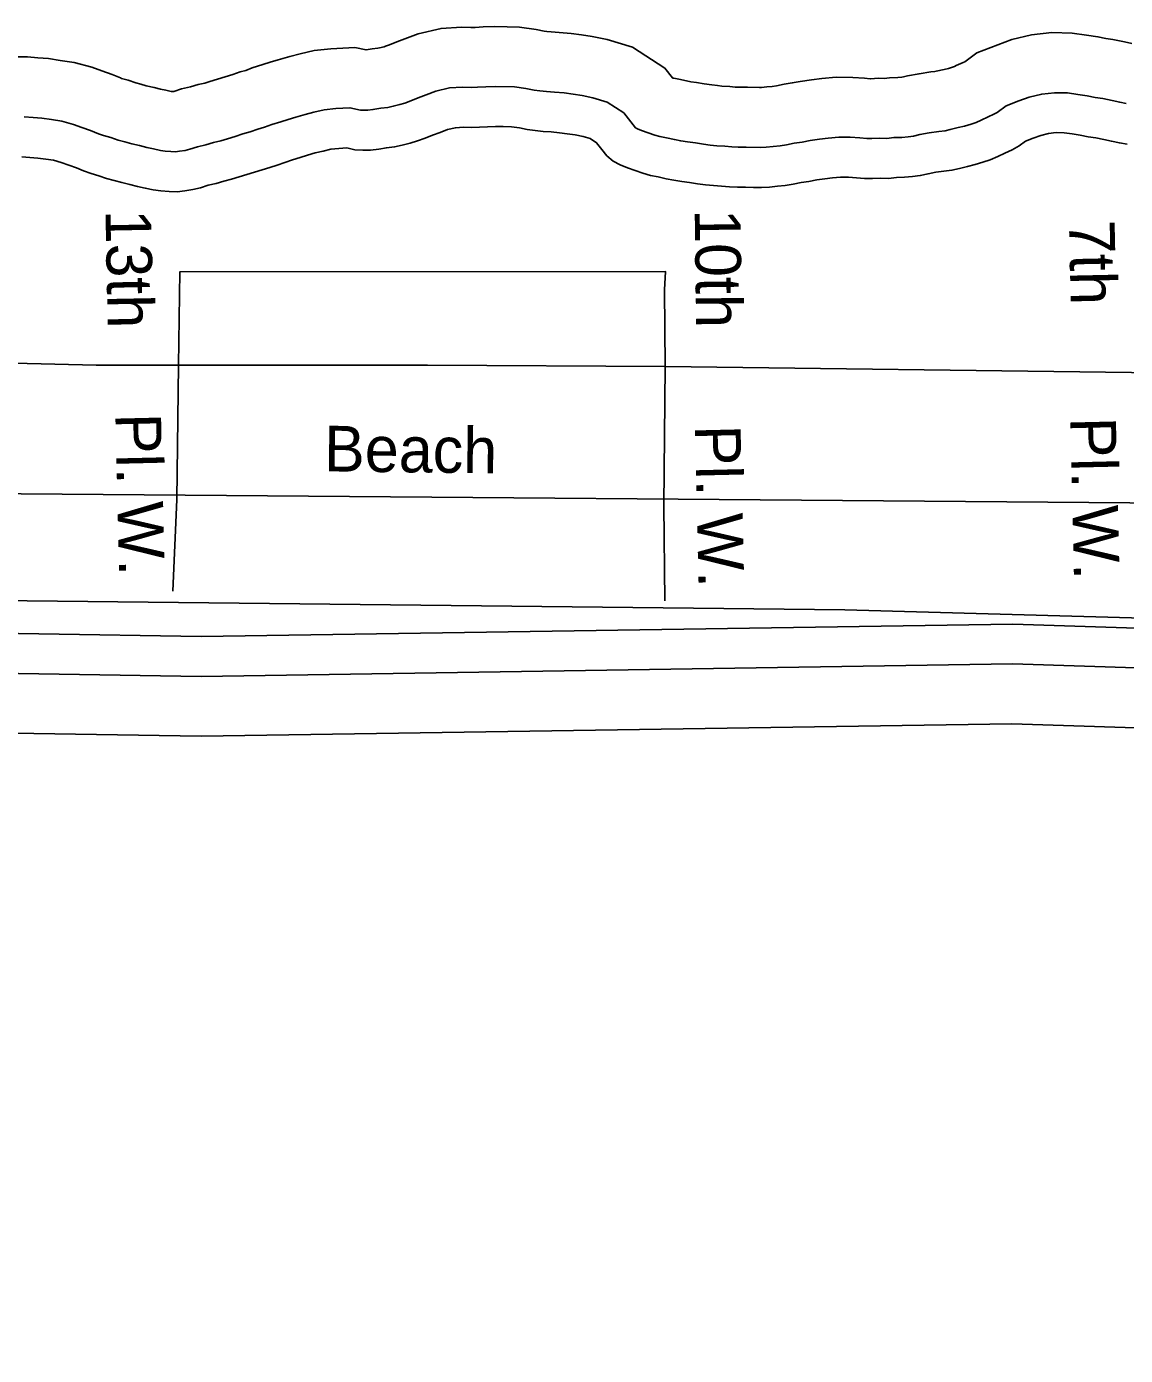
# Model space of a CAD drawing. Extents: x 2104537 to 2336408, y 34176 to 229611.
# Drawn here: x 2250295 to 2252100, y 59625 to 61808 of the extents above; entities that cross this region are included whole.
import ezdxf

# ---------------------------------------------------------------- set-up
doc = ezdxf.new("R2010")
doc.units = 0
for name, color, linetype in [('Exist Boundary Political City Limit New', 7, 'Continuous'), ('Exist Boundary Political CountyLine', 7, 'Continuous'), ('Exist Hydrographic Buffer Line', 7, 'Continuous'), ('Exist Hydrographic Creek Single Shore', 7, 'Continuous'), ('Exist Road Non-System Type 51', 7, 'Continuous'), ('Exist Road Non-System Type 51 Label', 7, 'Continuous'), ('Exist Road Secondary Type 51 Attributed', 7, 'Continuous'), ('Map Preparation Boundary City Limit Buffer Line', 7, 'Continuous')]:
    doc.layers.add(name, color=color, linetype=linetype)

msp = doc.modelspace()

# ---------------------------------------------------------------- linework, layer by layer
at = {"layer": 'Exist Boundary Political City Limit New'}
msp.add_lwpolyline([(2237354.5, 60336.3), (2239099.8, 60520.4), (2245609.5, 60794), (2248455.2, 60815.9), (2249575.8, 60873.1), (2251638.8, 60849.8), (2252920.8, 60814.8), (2254226.2, 60814.8), (2255659.8, 60779.8), (2256953.5, 60686.5), (2258317.2, 60569.8), (2259343, 60464.8), (2260788.2, 60394.8), (2261988.8, 60254.8), (2262932.8, 60173.2), (2263923.5, 60009.9), (2265660, 59729.9), (2267501.5, 59438.3), (2269413, 59158.3), (2271021.5, 58866.7), (2271662.5, 58747.9), (2271665, 58805.6), (2276511.8, 57837.8)], dxfattribs=at)
at = {"layer": 'Exist Boundary Political CountyLine'}
msp.add_lwpolyline([(2273900.4, 58318.4), (2272280.3, 58633.4), (2271021.5, 58866.7), (2269413.1, 59158.3), (2267501.6, 59438.3), (2265660.1, 59729.9), (2263923.4, 60009.9), (2262932.7, 60173.2), (2261988.7, 60254.8), (2260788.2, 60394.8), (2259342.9, 60464.8), (2258317.2, 60569.8), (2256953.6, 60686.5), (2255659.8, 60779.8), (2254226.2, 60814.8), (2252920.8, 60814.8), (2251638.7, 60849.8), (2249575.8, 60873.1), (2248235.4, 60814.8), (2246603.6, 60721.4), (2244086.1, 60639.8), (2242419.4, 60651.5), (2240228.2, 60558.1), (2237675.7, 60359.8)], dxfattribs=at)
at = {"layer": 'Exist Hydrographic Buffer Line'}
for points in [[(2250276.8, 61758.7), (2250296.4, 61758.3), (2250313.5, 61756.7), (2250330.7, 61755.5), (2250350.1, 61752.7), (2250373.1, 61749.3), (2250401.8, 61741.3), (2250418.5, 61735.3), (2250435.2, 61729.7), (2250449, 61723.8), (2250451, 61723), (2250461.9, 61720), (2250474.3, 61715.8), (2250482.6, 61713.5), (2250491.5, 61711.1), (2250504.3, 61708.2), (2250515, 61705.2), (2250523.5, 61703.5), (2250532.5, 61701.5), (2250533.2, 61701.4), (2250534.8, 61701.3), (2250536, 61701.5), (2250536.7, 61701.7), (2250549.3, 61705.7), (2250564, 61709.2), (2250576.5, 61712.9), (2250587.5, 61715.5), (2250595.7, 61718.1), (2250608.3, 61721.8), (2250620.8, 61725.8), (2250633.4, 61729.5), (2250645.9, 61733.6), (2250654.8, 61736.2), (2250665.5, 61740.2), (2250682.9, 61745.8), (2250695.1, 61749.5), (2250708.3, 61753.7), (2250727, 61759.2), (2250744.2, 61763.3), (2250767.2, 61768.7), (2250794.6, 61771.6), (2250833.9, 61773.8), (2250852.4, 61769.8), (2250862.4, 61771.6), (2250871.6, 61772.6), (2250874.3, 61773.2), (2250882.2, 61775.1), (2250884.6, 61775.8), (2250890.9, 61778.2), (2250902.8, 61782.9), (2250916.1, 61787.8), (2250937.9, 61796.2), (2250975.6, 61805.1), (2251009.3, 61807), (2251024.5, 61806.7), (2251031.5, 61806.9), (2251044.6, 61807.6), (2251063.9, 61808.2), (2251104.4, 61807.4)], [(2251104.4, 61807.4), (2251131.6, 61803.5), (2251144.9, 61800.9), (2251149.5, 61800.2), (2251156.6, 61799.6), (2251169.7, 61798.6), (2251189.2, 61796.8), (2251206.5, 61794.4), (2251223.9, 61791.8), (2251248.4, 61786.9), (2251290.3, 61774.5), (2251343.2, 61739.9), (2251355.7, 61724.1), (2251357, 61723.6), (2251358, 61723.4), (2251365.9, 61721.8), (2251379, 61718.9), (2251385.8, 61717.5), (2251394.9, 61716.2), (2251407.6, 61714.3), (2251420.5, 61712.5), (2251429.5, 61711.2), (2251436.5, 61710.5), (2251449.7, 61709.6), (2251458.6, 61708.8), (2251465.6, 61708.6), (2251478.8, 61708.4), (2251498.9, 61708), (2251501.8, 61708.2), (2251510.6, 61709.1), (2251519.5, 61710), (2251526.6, 61711.1), (2251539.1, 61713.5), (2251552.3, 61715.6), (2251565.5, 61717.9), (2251584, 61720.9), (2251601.1, 61722.8), (2251624.7, 61725.3), (2251652.1, 61724.7), (2251671.3, 61723.4), (2251680.4, 61722.5), (2251681.2, 61722.5), (2251694.3, 61723.3), (2251703.4, 61723.1), (2251712.4, 61724), (2251725.6, 61724.4), (2251732.4, 61725.2), (2251734.9, 61725.4), (2251741.7, 61727.1), (2251760.8, 61730.6), (2251780.3, 61733.6), (2251786.6, 61734.3), (2251789, 61734.9), (2251801.9, 61737.9), (2251808.8, 61739.6), (2251817.2, 61742.2), (2251819.1, 61742.8), (2251821.9, 61744.1), (2251833, 61749), (2251836.1, 61750.5), (2251855.5, 61765.1), (2251889.9, 61778.3), (2251912.8, 61786.8), (2251945.5, 61794.5), (2251978.8, 61798.2), (2252012.3, 61797.5), (2252035.5, 61794.2), (2252054.5, 61791.4), (2252067.6, 61788.5), (2252079, 61786.9), (2252098, 61783.1), (2252110.4, 61780.3)], [(2250290.8, 61660), (2250305.5, 61658.6), (2250320.2, 61657.6), (2250335.8, 61655.3), (2250352.7, 61652.8), (2250371.8, 61647.5), (2250385.9, 61642.4), (2250400, 61637.6), (2250412.8, 61632.2), (2250421, 61629.2), (2250433, 61625.9), (2250445.4, 61621.7), (2250456.4, 61618.7), (2250467.6, 61615.6), (2250480.3, 61612.7), (2250492.2, 61609.4), (2250503.3, 61607.2), (2250514.7, 61604.7), (2250522.6, 61603.5), (2250531.9, 61602.9), (2250539.2, 61602.7), (2250546.3, 61603.5), (2250555.1, 61604.9), (2250563.1, 61606.8), (2250575.6, 61610.8), (2250589.2, 61614), (2250601.8, 61617.7), (2250613.9, 61620.6), (2250624.7, 61624), (2250637.2, 61627.7), (2250649.8, 61631.8), (2250662.3, 61635.5), (2250674.9, 61639.5), (2250685.9, 61642.7), (2250697.8, 61647.2), (2250712.2, 61651.8), (2250724.5, 61655.5), (2250737.2, 61659.6), (2250752.3, 61664), (2250766.9, 61667.5), (2250783.8, 61671.5), (2250802.6, 61673.5), (2250826, 61674.8), (2250843.2, 61671), (2250848.2, 61670.7), (2250855.6, 61670.9), (2250863.8, 61671.8), (2250876.6, 61674.1), (2250888.2, 61675.4), (2250897, 61677.4), (2250907.8, 61680), (2250916.1, 61682.5), (2250926.2, 61686.3), (2250938, 61691), (2250950.9, 61695.8), (2250967, 61701.9), (2250989.7, 61707.3), (2251011.1, 61708.5), (2251025.1, 61708.2), (2251035.7, 61708.5), (2251048.9, 61709.3), (2251064.5, 61709.7), (2251096.4, 61709.1)], [(2251096.4, 61709.1), (2251115.1, 61706.4), (2251128.3, 61703.9), (2251137.8, 61702.5), (2251148.7, 61701.4), (2251161.8, 61700.5), (2251177.7, 61699.1), (2251192.4, 61696.9), (2251207.2, 61694.8), (2251224.7, 61691.3), (2251248.5, 61684.2), (2251275.9, 61666.4), (2251291.3, 61646.8), (2251295, 61642), (2251298.2, 61640.3), (2251304.9, 61637.4), (2251315.6, 61633.9), (2251327, 61629.8), (2251334.9, 61627.6), (2251345.7, 61625.4), (2251358.8, 61622.6), (2251369.2, 61620.5), (2251380.6, 61618.8), (2251393.4, 61617), (2251406.4, 61615.1), (2251417.8, 61613.4), (2251428.5, 61612.4), (2251441.6, 61611.5), (2251453.1, 61610.4), (2251463.7, 61610.2), (2251476.9, 61610), (2251500.6, 61609.5), (2251509.7, 61610), (2251521.1, 61611.2), (2251532.4, 61612.4), (2251543.1, 61614.1), (2251555.8, 61616.5), (2251568.8, 61618.5), (2251582, 61620.9), (2251597, 61623.3), (2251611.6, 61624.9), (2251628.9, 61626.7), (2251647.8, 61626.4), (2251663.3, 61625.3), (2251674.8, 61624.2), (2251683, 61624.1), (2251696.1, 61624.8), (2251707.6, 61624.6), (2251719.1, 61625.8), (2251732.3, 61626.2), (2251742.9, 61627.3), (2251751.6, 61628.2), (2251762, 61630.7), (2251777.4, 61633.6), (2251793.1, 61636), (2251803.5, 61637.1), (2251811.9, 61639.2), (2251824.8, 61642.2), (2251835.1, 61644.7), (2251846.2, 61648.1), (2251854.3, 61650.6), (2251862.7, 61654.5), (2251874.3, 61659.7), (2251883.5, 61664.1), (2251889.1, 61667.2), (2251903.6, 61678.2), (2251924.7, 61686.2), (2251941.4, 61692.4), (2251962.2, 61697.4), (2251983.2, 61699.6), (2252004.3, 61699.2), (2252021.4, 61696.8), (2252036.8, 61694.5), (2252049.9, 61691.7), (2252062.4, 61689.9), (2252077.6, 61686.8), (2252090.2, 61684), (2252100.9, 61681.9)], [(2258680.9, 60385.7), (2258291.6, 60448.6), (2256034, 60577.1), (2255409.8, 60648.1), (2251914, 60761.1), (2250581.5, 60740.8), (2249514.9, 60758), (2247534, 60701), (2245701.2, 60677.1)]]:
    msp.add_lwpolyline(points, dxfattribs=at)
at = {"layer": 'Exist Hydrographic Creek Single Shore'}
for points in [[(2250287.1, 61594.4), (2250300.2, 61593.2), (2250313.3, 61592.3), (2250326.3, 61590.4), (2250339.1, 61588.5), (2250351.8, 61585), (2250364.2, 61580.5), (2250376.6, 61576.3), (2250388.6, 61571.1), (2250401, 61566.6), (2250413.7, 61563.1), (2250426.1, 61558.9), (2250438.9, 61555.4), (2250451.6, 61551.9), (2250464.3, 61549), (2250477, 61545.5), (2250489.8, 61543), (2250502.9, 61540.1), (2250515.6, 61538.2), (2250529, 61537.3), (2250542.2, 61537), (2250555, 61538.4), (2250567.8, 61540.5), (2250580.7, 61543.5), (2250593.2, 61547.5), (2250606.1, 61550.6), (2250618.6, 61554.3), (2250631.5, 61557.3), (2250644, 61561.3), (2250656.5, 61565), (2250669.1, 61569), (2250681.6, 61572.7), (2250694.2, 61576.8), (2250706.7, 61580.5), (2250719.2, 61585.1), (2250731.8, 61589.2), (2250744, 61592.9), (2250756.5, 61596.9), (2250769.1, 61600.6), (2250781.9, 61603.6), (2250794.8, 61606.6), (2250807.9, 61608), (2250820.7, 61608.8), (2250833.8, 61605.9), (2250846.9, 61605), (2250860, 61605.4), (2250873.2, 61606.8), (2250886, 61609.2), (2250899.2, 61610.5), (2250912, 61613.6), (2250924.9, 61616.6), (2250937.1, 61620.3), (2250949.6, 61625), (2250961.5, 61629.7), (2250974.1, 61634.4), (2250986.3, 61639.1), (2250999.2, 61642.1), (2251012.3, 61642.8), (2251025.4, 61642.6), (2251038.6, 61643), (2251051.7, 61643.7), (2251064.8, 61644.1), (2251077.9, 61643.9)], [(2251077.9, 61643.9), (2251091.1, 61643.6), (2251104.2, 61641.7), (2251117.2, 61639.2), (2251130, 61637.3), (2251143.4, 61636), (2251156.5, 61635.1), (2251169.9, 61633.9), (2251183, 61632), (2251196.1, 61630.1), (2251208.9, 61627.6), (2251220.6, 61624.1), (2251231, 61617.3), (2251239.6, 61606.3), (2251247.9, 61595.6), (2251258.3, 61587.2), (2251269.6, 61581.1), (2251281.7, 61576), (2251294.4, 61571.8), (2251307.1, 61567.3), (2251319.5, 61563.8), (2251332.2, 61561.2), (2251345.3, 61558.3), (2251358.1, 61555.8), (2251371.1, 61553.9), (2251383.9, 61552), (2251397, 61550.1), (2251410.1, 61548.2), (2251423.2, 61547), (2251436.3, 61546.1), (2251449.4, 61544.9), (2251462.5, 61544.6), (2251475.6, 61544.4), (2251488.7, 61544.1), (2251501.8, 61543.9), (2251515, 61544.6), (2251528.1, 61546), (2251540.9, 61547.4), (2251554.1, 61549.4), (2251566.9, 61551.8), (2251579.8, 61553.8), (2251592.9, 61556.2), (2251605.8, 61558.3), (2251618.6, 61559.7), (2251631.7, 61561), (2251644.9, 61560.8), (2251658, 61559.9), (2251671.1, 61558.7), (2251684.2, 61558.4), (2251697.3, 61559.1), (2251710.4, 61558.9), (2251723.6, 61560.3), (2251736.7, 61560.7), (2251749.9, 61562.1), (2251762.7, 61563.5), (2251775.5, 61566.5), (2251788.4, 61568.9), (2251801.5, 61570.9), (2251814.7, 61572.3), (2251827.2, 61575.3), (2251840.1, 61578.4), (2251852.6, 61581.4), (2251865.5, 61585.4), (2251877.7, 61589.1), (2251889.9, 61594.8), (2251901.8, 61600.1), (2251913.7, 61605.8), (2251925, 61612.2), (2251935.7, 61620.2), (2251947.9, 61624.9), (2251960.5, 61629.5), (2251973.3, 61632.6), (2251986.1, 61634), (2251998.9, 61633.7), (2252012, 61631.8), (2252025.1, 61629.9), (2252038.2, 61627.1), (2252051.2, 61625.2), (2252064, 61622.6), (2252076.7, 61619.8), (2252089.8, 61617.2), (2252102.6, 61615.3)], [(2258690.7, 60450.6), (2258298.7, 60513.9), (2256039.6, 60642.5), (2255414.6, 60713.6), (2251914.6, 60826.7), (2250581.5, 60806.4), (2249514.4, 60823.6), (2247532.6, 60766.6), (2245699.5, 60742.7)], [(2258666, 60288.4), (2258280.9, 60350.6), (2256025.7, 60479), (2255402.7, 60549.8), (2251913.2, 60662.7), (2250581.5, 60642.3), (2249515.5, 60659.5), (2247536, 60602.5), (2245703.7, 60578.7)]]:
    msp.add_lwpolyline(points, dxfattribs=at)
at = {"layer": 'Exist Road Non-System Type 51'}
for p, q in [((2250544.5, 61252.1), (2250541.6, 61031.2)), ((2251341.6, 61021.7), (2251343.6, 61249.7))]:
    msp.add_line(p, q, dxfattribs=at)
for points in [[(2251343.6, 61249.7), (2251342.5, 61375.7), (2251344.3, 61405.8), (2250546.5, 61405.1), (2250544.5, 61252.1)], [(2250544.5, 61252.1), (2250409.4, 61252.1), (2249865.5, 61265.1), (2249743.8, 61262.7)], [(2251343.6, 61249.7), (2250953.3, 61252.1), (2250544.5, 61252.1)], [(2251343.6, 61249.7), (2252109.4, 61239.9), (2252837.6, 61216.1), (2252851.5, 61207.9), (2252866.1, 61208.1)], [(2250541.6, 61031.2), (2250534.9, 60880.9)], [(2251341.6, 61021.7), (2251342.9, 60865.1)]]:
    msp.add_lwpolyline(points, dxfattribs=at)
at = {"layer": 'Exist Road Secondary Type 51 Attributed'}
msp.add_lwpolyline([(2254566.4, 60968.7), (2253289, 61007.9), (2252714.1, 61020.7), (2249745.7, 61044.8), (2248147.2, 61010.5), (2247088, 60979.8), (2245763.4, 60956.3), (2244971.9, 60923.6), (2240873.3, 60791.5), (2237235.4, 60600.9), (2236878, 60573.8)], dxfattribs=at)
at = {"layer": 'Map Preparation Boundary City Limit Buffer Line'}
msp.add_lwpolyline([(2237354.5, 60336.3), (2239099.8, 60520.4), (2245609.5, 60794), (2248455.2, 60815.9), (2249575.8, 60873.1), (2251638.8, 60849.8), (2252920.8, 60814.8), (2254226.2, 60814.8), (2255659.8, 60779.8), (2256953.5, 60686.5), (2258317.2, 60569.8), (2259343, 60464.8), (2260788.2, 60394.8), (2261988.8, 60254.8), (2262932.8, 60173.2), (2263923.5, 60009.9), (2265660, 59729.9), (2267501.5, 59438.3), (2269413, 59158.3), (2271021.5, 58866.7), (2271662.5, 58747.9), (2271665, 58805.6), (2276511.8, 57837.8)], dxfattribs=at)

# ---------------------------------------------------------------- texts
at = {"layer": 'Exist Road Non-System Type 51 Label'}
for s, rotation, p in [('13th', 271.1139, (2250424.4, 61507)), ('10th', 270.6998, (2251392.2, 61507.9)), ('7th', 271.2443, (2252006.8, 61489.6)), ('Pl. W.', 271.3545, (2250440.6, 61172.4)), ('Beach', 359.3225, (2250783.1, 61077.6)), ('Pl. W.', 271.3545, (2251392.4, 61153)), ('Pl. W.', 271.3545, (2252008.9, 61166))]:
    msp.add_text(s, height=75, rotation=rotation, dxfattribs=at).set_placement(p)

doc.saveas('drawing.dxf')
